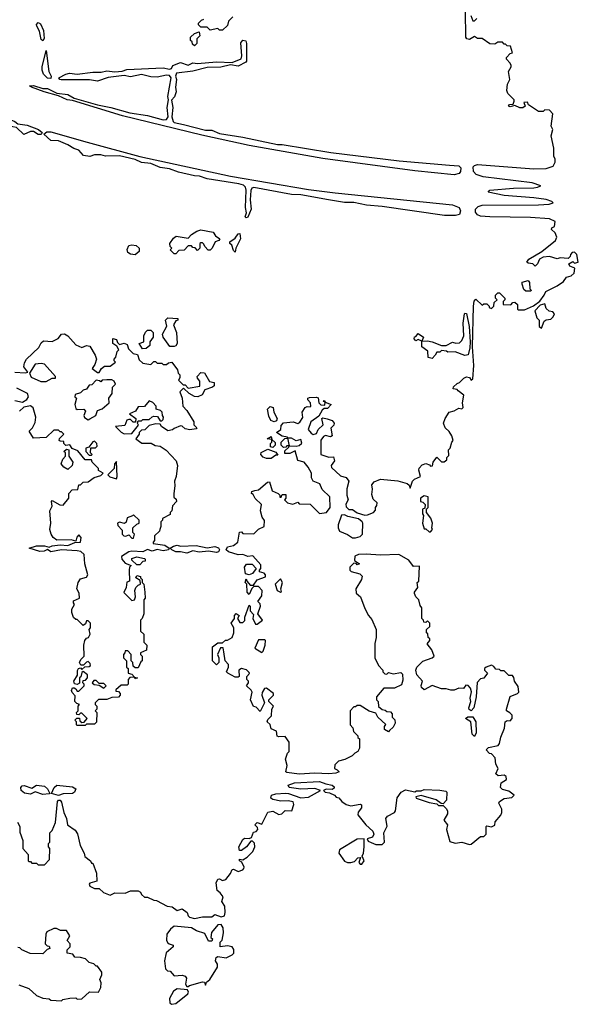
# Model space of a CAD drawing. Extents: x 1980017 to 2252640, y 74400 to 266395.
# Tile 268 of 388: x 2118087 to 2121660, y 207087 to 213387. Entities that reach past the tile are written whole.
import ezdxf

# ---------------------------------------------------------------- set-up
doc = ezdxf.new("R2010")
doc.units = 0

msp = doc.modelspace()

# ---------------------------------------------------------------- linework, layer by layer
at = {"layer": '0CON20XD'}
for points in [[(2119450, 213405), (2119423, 213377), (2119415, 213350), (2119385, 213320), (2119365, 213320), (2119355, 213330), (2119305, 213320), (2119285, 213340), (2119245, 213340), (2119230, 213355), (2119230, 213365), (2119250, 213385), (2119265, 213390)], [(2121513, 212023), (2121487.5, 212045), (2121490, 212055), (2121507.5, 212065), (2121512.5, 212095), (2121475, 212112.2), (2121355, 212122.3), (2121095, 212125.4), (2121035, 212130.9), (2121015, 212139.5), (2121002.3, 212155), (2121002.3, 212175), (2121018.9, 212191.1), (2121045, 212199.6), (2121405, 212201.9), (2121473, 212207), (2121500, 212215), (2121490, 212225), (2121455, 212236.2), (2121375, 212248), (2121185, 212262), (2121083.6, 212283.6), (2121094.1, 212295.9), (2121245, 212309.2), (2121375, 212312), (2121400, 212315), (2121420, 212325), (2121365, 212343.3), (2121051.7, 212381.7), (2121006.7, 212396.7), (2120989.1, 212415), (2120987.3, 212445), (2120995.9, 212454.1), (2121015, 212459.7), (2121376.5, 212433.5), (2121454.3, 212435.7), (2121499.3, 212450.7), (2121512.5, 212475), (2121512.5, 212495), (2121502.5, 212515), (2121504, 212565), (2121486.7, 212645), (2121496.7, 212685), (2121486.7, 212705), (2121496.7, 212785), (2121475, 212807.5), (2121445, 212810), (2121435, 212800), (2121405, 212800), (2121341.7, 212841.7), (2121335, 212860), (2121311.7, 212858.3), (2121320, 212835), (2121305, 212822.5), (2121285, 212822.5), (2121255, 212837.5), (2121225, 212830), (2121213.6, 212833.6), (2121220, 212845), (2121242.5, 212847.5), (2121250, 212865), (2121250, 212875), (2121210, 212915), (2121202, 212935), (2121206.1, 212973.9), (2121222.5, 213005), (2121212.5, 213055), (2121230, 213085), (2121230, 213095), (2121225, 213110), (2121200, 213135), (2121200, 213145), (2121225, 213170), (2121240, 213175), (2121227, 213217), (2121205, 213220), (2121195, 213230), (2121185, 213230), (2121175, 213242.5), (2121145, 213242.5), (2121125, 213230), (2121095, 213232.5), (2121045, 213267.5), (2121015, 213267.5), (2120995, 213280), (2120965, 213260), (2120947.5, 213265), (2120940, 213275), (2120938.3, 213441.7)], [(2120973.3, 213415), (2120985, 213380), (2120995, 213380), (2121010, 213395)], [(2118235, 213251.2), (2118225, 213260), (2118214.4, 213314.4), (2118196.2, 213345), (2118194, 213356), (2118205, 213370), (2118220.5, 213360.5), (2118239.1, 213319.1), (2118242.5, 213267.5), (2118235, 213251.2)], [(2119205, 213220), (2119191.7, 213231.7), (2119190, 213245), (2119180, 213255), (2119180, 213275), (2119205, 213300), (2119235, 213310), (2119240, 213285), (2119220, 213265), (2119220, 213235), (2119205, 213220)], [(2120865, 212394.5), (2120615, 212419.6), (2120025, 212500), (2119555, 212581.5), (2119251.1, 212648.9), (2118745, 212772.9), (2118425, 212870.8), (2118390, 212875), (2118335, 212900), (2118243.3, 212925), (2118162.5, 212955), (2118150, 212965), (2118175, 212966.2), (2118235, 212947.1), (2118265, 212948), (2118325, 212918), (2118395, 212908), (2118435.9, 212885.9), (2118585, 212842.5), (2118668.8, 212825), (2118792.2, 212792.2), (2118905, 212774.2), (2119005, 212745.8), (2119025, 212748), (2119035.8, 212765), (2119029.2, 212825), (2119037.5, 212875), (2119033.8, 212895), (2119056.2, 213015), (2119045, 213029.2), (2119025, 213031.4), (2118965, 213020), (2118925, 213021.8), (2118865, 213035.8), (2118795, 213021.8), (2118755, 213030), (2118653.5, 213016.5), (2118585, 212994.4), (2118532.6, 213002.6), (2118352.7, 213002.7), (2118342.5, 213005), (2118337.5, 213015), (2118380.9, 213039.1), (2118405, 213044.4), (2118455, 213038.6), (2118555, 213051.2), (2118608.8, 213051.2), (2118645, 213059.2), (2118695, 213054.4), (2118741.1, 213058.9), (2118771.3, 213068.7), (2119005, 213080), (2119045, 213070), (2119057.5, 213075), (2119066.7, 213093.3), (2119115, 213113.3), (2119165, 213096.7), (2119195, 213111.2), (2119225, 213106.7), (2119345, 213118.1), (2119445, 213114), (2119502.4, 213137.6), (2119507.5, 213155), (2119500.9, 213239.1), (2119514.6, 213255.4), (2119532.8, 213252.8), (2119538.5, 213235), (2119537.3, 213122.7), (2119534, 213115), (2119485, 213090.5), (2119435, 213097.5), (2119372.8, 213082.8), (2119285, 213080.5), (2119195, 213057.9), (2119088.8, 213045), (2119083.8, 213025), (2119090, 213005), (2119083.8, 212955), (2119087.5, 212925), (2119077.1, 212892.9), (2119056.7, 212873.3), (2119067.1, 212825), (2119060, 212765), (2119068, 212735), (2119075, 212729.2), (2119135, 212715.8), (2119275, 212681.4), (2119315, 212680), (2119365, 212660), (2119515, 212635.5), (2119735, 212588.5), (2119765, 212588.2), (2120078, 212538), (2120515, 212483.2), (2120836.8, 212456.8), (2120895, 212451.2), (2120908.7, 212438.7), (2120907.1, 212415), (2120897.6, 212402.4), (2120865, 212394.5)], [(2118285, 213010), (2118265, 213014), (2118253.3, 213023.3), (2118239.7, 213039.7), (2118231.4, 213065), (2118230.6, 213085), (2118255, 213190), (2118272.5, 213055), (2118288.8, 213025), (2118285, 213010)], [(2118225, 212652.5), (2118205, 212652.5), (2118175, 212672.5), (2118155, 212672.5), (2118113, 212653), (2118067, 212697), (2117995, 212710), (2117950, 212765), (2117982.5, 212765), (2118055, 212735.6), (2118075, 212720), (2118135, 212712.5), (2118207.5, 212685), (2118230, 212665), (2118225, 212652.5)], [(2119535, 212118.8), (2119528.8, 212125), (2119537.7, 212152.3), (2119530.9, 212185), (2119536.3, 212296.3), (2119531.5, 212315), (2119517.8, 212327.8), (2119488, 212338), (2119285, 212369.5), (2119236.7, 212386.7), (2119205, 212388.2), (2119101.8, 212411.8), (2119045, 212432.5), (2118985, 212441.4), (2118926.4, 212466.4), (2118865, 212474.3), (2118825, 212492.5), (2118725, 212515.8), (2118635, 212513.3), (2118605, 212522.5), (2118565, 212522.5), (2118535, 212512.5), (2118495, 212517.5), (2118465, 212552.5), (2118432.3, 212562.3), (2118395, 212586.7), (2118335, 212612.5), (2118285, 212613.3), (2118240, 212655), (2118260.3, 212669.7), (2118285, 212668.9), (2118517.3, 212602.7), (2118855, 212511.9), (2119435, 212386.8), (2119935, 212300.8), (2120105, 212278.7), (2120855, 212202.5), (2120897.3, 212185), (2120905.4, 212165), (2120899.1, 212140.9), (2120875, 212133.6), (2120805, 212135.3), (2120405, 212192.4), (2120305, 212200.9), (2120225, 212216.8), (2120165, 212216.9), (2120062.5, 212235), (2119885, 212266.9), (2119825, 212268.8), (2119585, 212313.5), (2119571.7, 212308.3), (2119564.5, 212295), (2119560.8, 212235), (2119567.1, 212175), (2119545, 212123.8), (2119535, 212118.8)], [(2119085, 211890), (2119075, 211890), (2119050, 211915), (2119060, 211925), (2119050, 211935), (2119047.5, 211955), (2119070.7, 211989.3), (2119088.3, 212001.7), (2119165, 211990), (2119185, 212012.5), (2119220, 212035), (2119245, 212042.5), (2119325, 212026.7), (2119340, 212005), (2119367.5, 211985), (2119360, 211975), (2119337.5, 211965), (2119317.5, 211925), (2119305, 211912.5), (2119291.7, 211911.7), (2119270, 211935), (2119265, 211950), (2119255, 211960), (2119245, 211960), (2119240, 211955), (2119240, 211925), (2119225, 211910), (2119208.3, 211928.3), (2119195, 211930), (2119185, 211940), (2119165, 211940), (2119138.3, 211911.7), (2119105, 211910), (2119085, 211890)], [(2120710, 209425), (2120700, 209435), (2120697, 209457), (2120690, 209465), (2120690, 209485), (2120710, 209505), (2120710, 209525), (2120695, 209540), (2120685, 209530), (2120671.7, 209531.7), (2120670, 209545), (2120660, 209555), (2120660, 209625), (2120648.3, 209638.3), (2120640, 209675), (2120620, 209695), (2120612.5, 209715), (2120612.5, 209725), (2120632.5, 209755), (2120630, 209785), (2120640, 209795), (2120645, 209890), (2120605, 209887.5), (2120575, 209930), (2120512.5, 209965), (2120395, 209960), (2120303.1, 209966.9), (2120255, 209964.2), (2120231.2, 209955), (2120227.5, 209927.5), (2120260, 209905), (2120245, 209900), (2120238.3, 209908.3), (2120225, 209910), (2120197.5, 209885), (2120197.5, 209865), (2120206.4, 209856.4), (2120261.7, 209841.7), (2120277, 209827), (2120272.5, 209805), (2120237.5, 209745), (2120238.3, 209718.3), (2120267.5, 209695), (2120295, 209620), (2120317.5, 209575), (2120338.3, 209548.3), (2120366.7, 209485), (2120366.7, 209435), (2120357.5, 209395), (2120357.5, 209305), (2120382.5, 209255), (2120410, 209225), (2120410, 209215), (2120421.7, 209201.7), (2120435, 209200), (2120445, 209210), (2120475, 209202.5), (2120525, 209210), (2120535, 209200), (2120538.3, 209161.7), (2120528.3, 209131.7), (2120485, 209110), (2120415, 209110), (2120370, 209055), (2120370, 209035), (2120380, 209025), (2120381.7, 208991.7), (2120405, 208972.5), (2120425, 208970), (2120435, 208960), (2120458.3, 208958.3), (2120470, 208945), (2120470, 208925), (2120487, 208907), (2120487.5, 208885), (2120475, 208860), (2120451.7, 208838.3), (2120445, 208830), (2120420, 208845), (2120420, 208865), (2120428.3, 208878.3), (2120377.5, 208925), (2120365, 208950), (2120323, 208963), (2120265, 209000), (2120245, 209000), (2120235, 208990), (2120225, 208990), (2120200, 208965), (2120200, 208875), (2120217, 208857), (2120223, 208833), (2120250, 208805), (2120250, 208795), (2120260, 208785), (2120260, 208725), (2120250, 208705), (2120230, 208695), (2120213, 208677), (2120167, 208653), (2120125, 208642.5), (2120101.7, 208618.3), (2120100, 208595), (2120118.3, 208588.3), (2120130, 208575), (2120110, 208565), (2120065, 208560.8), (2119975, 208566.2), (2119875, 208560), (2119795, 208571.2), (2119790, 208575), (2119796.7, 208615), (2119787.5, 208655), (2119800, 208695), (2119810, 208705), (2119810, 208765), (2119785, 208800), (2119745, 208797.5), (2119733.6, 208803.6), (2119730, 208835), (2119695, 208850), (2119688.3, 208878.3), (2119670, 208895), (2119675, 208910), (2119697, 208933), (2119700, 208975), (2119710, 208995), (2119680, 209025), (2119680, 209035), (2119710, 209065), (2119710, 209075), (2119665, 209110), (2119651.7, 209108.3), (2119637.7, 209082.3), (2119636, 209065), (2119652.5, 209015), (2119625, 208960), (2119598.3, 208988.3), (2119581.7, 208991.7), (2119562.5, 209035), (2119573.3, 209085), (2119568, 209098), (2119537.5, 209125), (2119550, 209145), (2119550, 209155), (2119540, 209165), (2119540, 209185), (2119557, 209203), (2119555, 209210), (2119537, 209227), (2119505, 209236.7), (2119487.5, 209225), (2119490, 209185), (2119485, 209180), (2119465, 209180), (2119417.5, 209205), (2119410, 209215), (2119422.5, 209245), (2119421.7, 209261.7), (2119400, 209285), (2119393, 209343), (2119388.3, 209368.3), (2119371.7, 209368.3), (2119352.5, 209325), (2119360, 209305), (2119360, 209275), (2119345, 209260), (2119320, 209285), (2119320, 209375), (2119355, 209400), (2119385, 209400), (2119402.5, 209417.5), (2119415, 209417.5), (2119446.7, 209435), (2119456.7, 209465), (2119457.5, 209495), (2119440, 209525), (2119460, 209555), (2119460, 209575), (2119471.7, 209588.3), (2119490, 209575), (2119480, 209555), (2119495, 209530), (2119515, 209530), (2119526.4, 209543.6), (2119527.5, 209565), (2119555, 209640), (2119560, 209635), (2119560, 209605), (2119581.7, 209581.7), (2119577.5, 209555), (2119595, 209520), (2119605, 209520), (2119640, 209545), (2119610, 209585), (2119626.7, 209635), (2119625, 209650), (2119610, 209665), (2119635, 209700), (2119637.5, 209735), (2119615, 209760), (2119585, 209760), (2119571.7, 209748.3), (2119555, 209710), (2119542.5, 209725), (2119540, 209775), (2119530, 209785), (2119535, 209810), (2119541.7, 209791.7), (2119560, 209770), (2119581.7, 209768.3), (2119605, 209802.5), (2119658.3, 209821.7), (2119660, 209835), (2119650, 209845), (2119620, 209855), (2119620, 209865), (2119630, 209875), (2119628.3, 209898.3), (2119577.5, 209957.5), (2119545, 209951.4), (2119515, 209965.7), (2119485, 209963.8), (2119422.7, 209982.7), (2119408, 209995), (2119415.7, 210014.3), (2119455, 210022), (2119482.5, 210045), (2119491.7, 210108.3), (2119505, 210110), (2119515, 210100), (2119585, 210097.5), (2119615, 210127.5), (2119650, 210145), (2119651.7, 210181.7), (2119637.5, 210205), (2119627.5, 210245), (2119632.5, 210285), (2119593.6, 210323.6), (2119580, 210350), (2119570, 210355), (2119571.7, 210368.3), (2119590, 210375), (2119615, 210380), (2119671.7, 210428.3), (2119685, 210430), (2119701.7, 210371.7), (2119740, 210355), (2119750, 210345), (2119751.7, 210331.7), (2119758.3, 210331.7), (2119765, 210350), (2119788.3, 210348.3), (2119790, 210325), (2119780, 210315), (2119800, 210295), (2119833, 210287), (2119865, 210300), (2119875, 210290), (2119945, 210286.7), (2120005, 210227.5), (2120050, 210235), (2120072.5, 210265), (2120070, 210335), (2120020.7, 210380.7), (2120006.4, 210416.4), (2119963.6, 210433.6), (2119952.5, 210455), (2119952.5, 210485), (2119932.5, 210525), (2119906.1, 210556.1), (2119865, 210567.5), (2119848.3, 210628.3), (2119815, 210612.5), (2119781.7, 210611.7), (2119781.7, 210628.3), (2119808.3, 210651.7), (2119810, 210660), (2119795, 210660), (2119788.3, 210651.7), (2119775, 210650), (2119760, 210665), (2119760, 210685), (2119781.7, 210708.3), (2119800, 210710), (2119800, 210715), (2119765, 210722.5), (2119730, 210745), (2119757.5, 210765), (2119758.3, 210791.7), (2119775, 210807.5), (2119835, 210813.3), (2119865, 210802.5), (2119878.8, 210811.2), (2119898.8, 210841.2), (2119893.8, 210875), (2119912.5, 210905), (2119925, 210912.5), (2119945, 210910), (2119950, 210915), (2119946.7, 210936.7), (2119930, 210955), (2119930, 210965), (2119940.7, 210969.3), (2119985, 210972.5), (2119997, 210967), (2120000, 210935), (2120013, 210923), (2120038.3, 210921.7), (2120040, 210940), (2120030, 210945), (2120035, 210950), (2120040, 210940), (2120080, 210925), (2120055, 210900), (2120035, 210900), (2120020.7, 210889.3), (2119999.3, 210850.7), (2119950, 210815), (2119932.5, 210765), (2119950.7, 210740.7), (2119965, 210732.5), (2119985, 210740), (2119996.7, 210765), (2120027.5, 210795), (2120020, 210835), (2120025, 210840), (2120053, 210833), (2120085, 210822.5), (2120097.5, 210805), (2120096.7, 210793.3), (2120077, 210773), (2120086.4, 210723.6), (2120075, 210717.5), (2120043.6, 210726.4), (2120030, 210720), (2120013, 210697), (2120012.5, 210605), (2120065, 210587.5), (2120095, 210590), (2120100, 210565), (2120080, 210535), (2120081.7, 210521.7), (2120139.3, 210469.3), (2120175, 210457.5), (2120192.5, 210435), (2120180, 210385), (2120180, 210345), (2120187.5, 210315), (2120173, 210287), (2120175, 210270), (2120193, 210253), (2120215, 210252.5), (2120245, 210232.5), (2120295, 210217.5), (2120311.7, 210218.3), (2120350, 210235), (2120361.7, 210248.3), (2120362.5, 210265), (2120371.7, 210278.3), (2120372.5, 210295), (2120348.8, 210318.8), (2120338.3, 210348.3), (2120342.5, 210382.5), (2120338.3, 210411.7), (2120355, 210430), (2120395, 210446.7), (2120506.4, 210436.4), (2120565, 210420), (2120578.3, 210408.3), (2120585, 210390), (2120600, 210435), (2120611.7, 210448.3), (2120650, 210465), (2120640, 210505), (2120643, 210517), (2120661.7, 210538.3), (2120685, 210546.7), (2120708.3, 210538.3), (2120715, 210530), (2120728.3, 210531.7), (2120732.5, 210555), (2120755, 210587.5), (2120785, 210557.5), (2120801.7, 210558.3), (2120818.3, 210571.7), (2120820, 210585), (2120831.7, 210598.3), (2120830, 210635), (2120840, 210645), (2120850, 210685), (2120860, 210695), (2120850, 210725), (2120833, 210753), (2120807.5, 210775), (2120797.5, 210805), (2120807.5, 210835), (2120833.9, 210876.1), (2120865.9, 210884.1), (2120895, 210902.5), (2120915, 210897.5), (2120922.5, 210905), (2120920, 210935), (2120927.1, 210985), (2120891.7, 211011.7), (2120885, 211020), (2120860, 211025), (2120861.7, 211038.3), (2120885, 211060), (2120900, 211065), (2120926.7, 211093.3), (2120945, 211102.5), (2120965, 211097.5), (2120975, 211080), (2120985, 211090), (2120991.2, 211175), (2120982.5, 211295), (2120988.6, 211555), (2120994.3, 211585.7), (2121005, 211600), (2121045, 211560), (2121055, 211570), (2121075, 211570), (2121090, 211555), (2121090, 211545), (2121105, 211540), (2121120, 211555), (2121121.7, 211578.3), (2121140, 211595), (2121130, 211605), (2121130, 211625), (2121145, 211640), (2121155, 211640), (2121190, 211605), (2121190, 211595), (2121180, 211585), (2121180, 211565), (2121227.5, 211562.5), (2121241.7, 211578.3), (2121255, 211580), (2121270, 211565), (2121270, 211535), (2121275, 211530), (2121315, 211530), (2121373.6, 211556.4), (2121413, 211587), (2121442.5, 211625), (2121451.7, 211648.3), (2121525, 211683.3), (2121565, 211712.5), (2121585, 211740), (2121615, 211747.5), (2121632.5, 211765), (2121638.3, 211798.3), (2121605, 211810), (2121600, 211825), (2121625, 211840), (2121635, 211830), (2121660, 211835), (2121650, 211885), (2121635, 211900), (2121621.7, 211898.3), (2121610, 211885), (2121608.3, 211871.7), (2121595, 211860), (2121545, 211862.5), (2121525, 211857.5), (2121475, 211872.5), (2121435, 211867.5), (2121412.5, 211855), (2121400, 211825), (2121385, 211810), (2121370, 211825), (2121338.3, 211828.3), (2121330, 211835), (2121343.3, 211855), (2121426, 211904), (2121513.3, 211975), (2121522.5, 211995), (2121513, 212023)], [(2119465, 211900), (2119455, 211910), (2119443.6, 211943.6), (2119430, 211955), (2119430, 211965), (2119465, 211990), (2119485, 212018), (2119495, 212018.8), (2119499.4, 211985), (2119470, 211925), (2119465, 211900)], [(2118825, 211882.5), (2118795, 211887.5), (2118777.5, 211897.5), (2118774.1, 211915.9), (2118785, 211942.5), (2118805, 211947.5), (2118831.7, 211941.7), (2118850, 211925), (2118850, 211905), (2118825, 211882.5)], [(2121355, 211650), (2121325, 211650), (2121311.7, 211661.7), (2121300, 211695), (2121301.7, 211708.3), (2121338.3, 211718.3), (2121347.5, 211705), (2121350, 211665), (2121360, 211655), (2121355, 211650)], [(2121425, 211412.5), (2121441.7, 211458.3), (2121455, 211467.5), (2121485, 211470), (2121500, 211485), (2121507.5, 211505), (2121497, 211517), (2121473, 211523), (2121455, 211540), (2121445, 211570), (2121415, 211560), (2121382.5, 211525), (2121395, 211480), (2121410, 211465), (2121410, 211425), (2121425, 211412.5)], [(2120725, 211220), (2120700, 211225), (2120697, 211267), (2120660, 211295), (2120660, 211330), (2120635, 211340), (2120621.7, 211331.7), (2120610, 211345), (2120611.7, 211358.3), (2120620, 211360), (2120635, 211380), (2120670, 211355), (2120660, 211330), (2120695, 211332.5), (2120725, 211326.2), (2120785, 211302.5), (2120815, 211302.5), (2120855, 211323.3), (2120877, 211317), (2120899.5, 211320.5), (2120915.8, 211334.2), (2120928.8, 211365), (2120923.8, 211445), (2120932, 211505), (2120935, 211510), (2120945, 211507.5), (2120961.2, 211425), (2120967.5, 211325), (2120967, 211287), (2120956.4, 211243.6), (2120935, 211237.5), (2120871.7, 211261.7), (2120825, 211260), (2120817, 211267), (2120785, 211270), (2120775, 211260), (2120755, 211260), (2120745, 211240), (2120725, 211220)], [(2119075, 211296), (2119047, 211297), (2119003.8, 211355), (2119001.2, 211375), (2119027, 211427), (2119020, 211465), (2119035, 211480), (2119097.5, 211475), (2119097.5, 211465), (2119085, 211460), (2119071.2, 211435), (2119088.8, 211385), (2119094, 211315), (2119085, 211301.2), (2119075, 211296)], [(2118055, 211132.5), (2118122.5, 211127.5), (2118138.3, 211131.7), (2118112.5, 211165), (2118118.3, 211191.7), (2118130, 211215), (2118209.3, 211290.7), (2118225, 211320), (2118238.3, 211331.7), (2118295, 211327.5), (2118333, 211347), (2118353.9, 211376.1), (2118373.6, 211376.4), (2118393.9, 211363.9), (2118445, 211306.2), (2118485, 211290), (2118515, 211301.9), (2118535, 211297.5), (2118569.7, 211239.7), (2118577.5, 211215), (2118568.3, 211181.7), (2118550, 211155), (2118585, 211130), (2118595, 211130), (2118610, 211155), (2118629.3, 211170.7), (2118665, 211170), (2118700, 211195), (2118690, 211205), (2118690, 211215), (2118701.7, 211228.3), (2118710, 211265), (2118720, 211275), (2118708.3, 211298.3), (2118683.3, 211315), (2118681.7, 211348.3), (2118705, 211340), (2118711.7, 211321.7), (2118725, 211310), (2118755, 211316.7), (2118775, 211310), (2118781.7, 211281.7), (2118811.7, 211251.7), (2118840, 211245), (2118851.7, 211211.7), (2118875, 211190), (2118925, 211180), (2118945, 211200), (2118955, 211200), (2118965, 211190), (2118995, 211190), (2119005, 211180), (2119025, 211180), (2119038.3, 211191.7), (2119060, 211195), (2119097, 211147), (2119100, 211125), (2119110, 211115), (2119110, 211095), (2119101.7, 211081.7), (2119131.7, 211051.7), (2119145, 211050), (2119165, 211030), (2119238.3, 211041.7), (2119240, 211075), (2119223, 211093), (2119222.5, 211105), (2119245, 211130), (2119268.3, 211128.3), (2119301.7, 211071.7), (2119330, 211065), (2119330, 211045), (2119320, 211035), (2119271.7, 211018.3), (2119253, 210987), (2119226.1, 210973.9), (2119205, 210976.7), (2119170, 210995), (2119135, 211030), (2119110, 211005), (2119126.4, 210966.4), (2119130, 210915), (2119156.1, 210886.1), (2119200, 210815), (2119200, 210795), (2119220, 210775), (2119215, 210770), (2119175, 210762.5), (2119145, 210770), (2119127, 210787), (2119115, 210787.5), (2119075, 210772.5), (2119065, 210762.5), (2119035, 210757.5), (2118993.6, 210783.6), (2118985, 210800), (2118958.3, 210801.7), (2118915, 210790), (2118887, 210763), (2118865, 210760), (2118850, 210745), (2118850, 210735), (2118830, 210705), (2118868.3, 210678.3), (2118927, 210677), (2118953.6, 210663.6), (2118985, 210657.5), (2119023.6, 210633.6), (2119087.5, 210565), (2119096.7, 210535), (2119087.5, 210465), (2119077.5, 210435), (2119080, 210405), (2119072.5, 210355), (2119073, 210333), (2119088.3, 210318.3), (2119090, 210305), (2119063.3, 210276.7), (2119060, 210245), (2119050, 210235), (2119048.3, 210221.7), (2119000, 210195), (2119000, 210185), (2118990, 210175), (2118990, 210145), (2118982.5, 210125), (2118980, 210115), (2118950, 210085), (2118950, 210055), (2118940, 210045), (2118940, 210035), (2119014.4, 210024.4), (2119042.5, 210005), (2119037.5, 209995), (2119005, 209987.8), (2118965, 209998), (2118935, 209986), (2118905, 209996.2), (2118875, 209981.2), (2118804.2, 209985.8), (2118785, 209981.2), (2118737, 209953), (2118740, 209935), (2118760.7, 209910.7), (2118800, 209895), (2118790, 209885), (2118787.5, 209865), (2118790, 209795), (2118771.7, 209788.3), (2118767.5, 209755), (2118753, 209723), (2118805, 209670), (2118820, 209675), (2118826.7, 209695), (2118822.5, 209735), (2118830, 209755), (2118845, 209770), (2118860, 209775), (2118858.3, 209798.3), (2118830, 209815), (2118835, 209830), (2118860, 209825), (2118860, 209815), (2118870, 209805), (2118870, 209785), (2118880, 209775), (2118887.5, 209725), (2118890, 209685), (2118880, 209675), (2118880, 209585), (2118870, 209555), (2118860, 209545), (2118860, 209475), (2118880, 209455), (2118880, 209405), (2118900, 209385), (2118897, 209353), (2118860, 209335), (2118860, 209325), (2118870, 209315), (2118870, 209285), (2118861.7, 209278.3), (2118845, 209240), (2118825, 209240), (2118811.7, 209251.7), (2118810, 209275), (2118800, 209285), (2118800, 209325), (2118778.3, 209348.3), (2118761.7, 209348.3), (2118760, 209335), (2118750, 209325), (2118750, 209305), (2118770, 209285), (2118770, 209245), (2118780, 209235), (2118780, 209205), (2118805, 209200), (2118820, 209180), (2118840, 209175), (2118825, 209170), (2118820, 209180), (2118791.7, 209178.3), (2118780, 209165), (2118780, 209135), (2118775, 209130), (2118735, 209130), (2118701.7, 209098.3), (2118701.7, 209091.7), (2118718.3, 209088.3), (2118730, 209075), (2118730, 209065), (2118718.3, 209051.7), (2118675, 209050), (2118645, 209037.5), (2118591.7, 209038.3), (2118570, 209015), (2118570, 209005), (2118580, 208995), (2118580, 208975), (2118570, 208965), (2118580, 208955), (2118578.3, 208891.7), (2118565, 208880), (2118515, 208880), (2118505, 208870)], [(2118871.7, 211281.7), (2118850, 211315), (2118880, 211325), (2118880, 211365), (2118891.7, 211388.3), (2118905, 211400), (2118925, 211400), (2118940, 211385), (2118940, 211355), (2118920, 211325), (2118918.3, 211301.7), (2118895, 211282.5), (2118871.7, 211281.7)], [(2118221.7, 211071.7), (2118255, 211072.5), (2118295, 211093.3), (2118316.7, 211093.3), (2118316.7, 211105), (2118245, 211183.8), (2118225, 211188), (2118185, 211182.5), (2118150, 211125), (2118159.3, 211099.3), (2118221.7, 211071.7)], [(2118525, 210827.5), (2118535, 210832.5), (2118573.3, 210855), (2118585, 210887.5), (2118615, 210896.7), (2118660, 210935), (2118657.5, 210965), (2118677.5, 210995), (2118680, 211035), (2118700, 211055), (2118690, 211075), (2118675, 211082.5), (2118645, 211082.5), (2118615, 211080), (2118605, 211070), (2118597, 211077), (2118575, 211080), (2118548.3, 211051.7), (2118531.7, 211048.3), (2118515, 211022.5), (2118493, 211017), (2118475, 211000), (2118441.7, 210988.3), (2118440, 210975), (2118450, 210965), (2118440, 210925), (2118445, 210900), (2118455, 210893.3), (2118496.1, 210896.1), (2118507, 210883), (2118497.5, 210855), (2118501.7, 210841.7), (2118525, 210827.5)], [(2118055, 210950), (2118105, 210940), (2118133, 210957), (2118142.5, 210975), (2118137.5, 210995), (2118069.4, 211029.4)], [(2118755, 210737.5), (2118805, 210740), (2118847, 210793), (2118840, 210805), (2118845, 210820), (2118865, 210820), (2118875, 210830), (2118915, 210830), (2118933, 210847), (2118945, 210850), (2118968.3, 210848.3), (2118985, 210820), (2118995, 210820), (2119005, 210830), (2119007.5, 210845), (2119000, 210855), (2118997, 210877), (2118987, 210887), (2118960, 210895), (2118960, 210915), (2118938.3, 210938.3), (2118915, 210947.5), (2118885, 210912.5), (2118845, 210910), (2118828.3, 210881.7), (2118790, 210865), (2118830, 210835), (2118828.3, 210811.7), (2118813, 210813), (2118795, 210830), (2118785, 210830), (2118772.5, 210825), (2118758.3, 210791.7), (2118700, 210785), (2118735, 210747.5), (2118755, 210737.5)], [(2118505, 208870), (2118455, 208870), (2118450, 208875), (2118450, 208895), (2118440, 208905), (2118451.7, 208918.3), (2118468.3, 208918.3), (2118471.7, 208901.7), (2118485, 208890), (2118498.3, 208891.7), (2118517.5, 208915), (2118485, 208950), (2118475, 208950), (2118465, 208940), (2118451.7, 208941.7), (2118450, 208955), (2118460, 208965), (2118460, 208995), (2118470, 209005), (2118451.7, 209011.7), (2118440, 209025), (2118441.7, 209061.7), (2118421.7, 209081.7), (2118418.8, 209095), (2118425, 209112.5), (2118435, 209112.5), (2118446.4, 209106.4), (2118455, 209090), (2118465, 209090), (2118500, 209125), (2118500, 209135), (2118490, 209145), (2118491.7, 209158.3), (2118508.3, 209161.7), (2118520, 209175), (2118520, 209195), (2118492.5, 209217.5), (2118485, 209210), (2118478.3, 209181.7), (2118470, 209175), (2118468.3, 209141.7), (2118455, 209132.5), (2118436.7, 209136.7), (2118433.3, 209155), (2118456.7, 209193.3), (2118456.4, 209223.6), (2118463.6, 209236.4), (2118475, 209240), (2118485, 209230), (2118503, 209247), (2118531.7, 209248.3), (2118540, 209255), (2118538.3, 209268.3), (2118525, 209280), (2118513.6, 209276.4), (2118495, 209256.7), (2118477.5, 209257.5), (2118470, 209275), (2118477, 209293), (2118500, 209315), (2118497.5, 209385), (2118502.5, 209415), (2118515, 209430), (2118526.4, 209433.6), (2118537.5, 209455), (2118530, 209485), (2118540, 209495), (2118540, 209525), (2118525, 209540), (2118515, 209540), (2118508.3, 209521.7), (2118491.7, 209511.7), (2118455, 209550), (2118445, 209550), (2118431.7, 209561.7), (2118420, 209595), (2118420, 209615), (2118437.5, 209645), (2118430, 209655), (2118431.7, 209668.3), (2118470, 209685), (2118467, 209717), (2118452.5, 209745), (2118460, 209785), (2118475, 209810), (2118515, 209820), (2118522.5, 209835), (2118502.5, 209905), (2118500, 209965), (2118477.5, 209985), (2118455, 209989.2), (2118355, 209994), (2118285, 209982.5), (2118265, 209997.5), (2118244.2, 209985.8), (2118215, 209984.2), (2118147.5, 210005), (2118195, 210020.5), (2118245, 210021.4), (2118275, 210012.5), (2118295, 210020.8), (2118345, 210026.2), (2118395, 210022), (2118438.3, 210041.7), (2118476.4, 210043.6), (2118480, 210075), (2118465, 210090), (2118453, 210077), (2118445, 210050), (2118415, 210060), (2118325, 210057.5), (2118300, 210075), (2118287.5, 210095), (2118280, 210125), (2118286.7, 210165), (2118280, 210245), (2118293.3, 210275), (2118290, 210305), (2118295, 210310), (2118343, 210283), (2118365, 210280), (2118400, 210325), (2118400, 210355), (2118421.7, 210378.3), (2118458.3, 210381.7), (2118465, 210410), (2118475, 210410), (2118493, 210427), (2118525, 210430), (2118563, 210457), (2118605, 210470), (2118620, 210485), (2118591.7, 210501.7), (2118590, 210515), (2118550, 210555), (2118545, 210570), (2118505, 210570), (2118459.3, 210629.3), (2118422.5, 210642.5), (2118407, 210667), (2118381.7, 210661.7), (2118370, 210675), (2118368.3, 210688.3), (2118345, 210690), (2118340, 210695), (2118341.7, 210708.3), (2118370, 210735), (2118355, 210750), (2118345, 210750), (2118335, 210760), (2118305, 210760), (2118257, 210713), (2118175, 210710), (2118147.5, 210755), (2118167.5, 210775), (2118185, 210810), (2118190, 210845), (2118173.6, 210903.6), (2118155, 210917.5), (2118113, 210907), (2118085, 210883.3)], [(2119715, 210813.3), (2119693.6, 210823.6), (2119680.7, 210850.7), (2119672.5, 210895), (2119688.3, 210911.7), (2119707.5, 210905), (2119712.5, 210875), (2119733.3, 210835), (2119729.3, 210820.7), (2119715, 210813.3)], [(2118545, 210600), (2118550, 210605), (2118540, 210615), (2118541.7, 210648.3), (2118571.7, 210648.3), (2118581.7, 210658.3), (2118580, 210675), (2118565, 210690), (2118553.6, 210686.4), (2118528.3, 210651.7), (2118510, 210645), (2118510, 210625), (2118531.7, 210601.7), (2118545, 210600)], [(2119705, 210650), (2119690, 210655), (2119690, 210675), (2119700, 210685), (2119700, 210700), (2119670, 210705), (2119695, 210720), (2119700, 210700), (2119721.7, 210681.7), (2119720, 210665), (2119705, 210650)], [(2119855, 210657.5), (2119875, 210662.5), (2119891.7, 210678.3), (2119885, 210700), (2119855, 210692.5), (2119825, 210710), (2119800, 210710), (2119810, 210660), (2119855, 210657.5)], [(2118395, 210510), (2118370, 210525), (2118352.5, 210545), (2118362.5, 210575), (2118380, 210595), (2118380, 210615), (2118370, 210625), (2118385, 210640), (2118400, 210635), (2118400, 210595), (2118427.5, 210555), (2118422.5, 210535), (2118395, 210510)], [(2119695, 210580), (2119665, 210580), (2119645, 210587.5), (2119630, 210605), (2119631.7, 210618.3), (2119675, 210640), (2119725, 210620), (2119738.3, 210601.7), (2119725, 210600), (2119695, 210580)], [(2118705, 210450), (2118710, 210465), (2118705, 210560), (2118693.3, 210545), (2118690, 210515), (2118650, 210475), (2118663, 210463), (2118705, 210450)], [(2120715, 210110), (2120727.5, 210125), (2120722.5, 210135), (2120727.5, 210165), (2120717, 210197), (2120690, 210235), (2120690, 210255), (2120700, 210265), (2120700, 210335), (2120675, 210340), (2120650, 210325), (2120650, 210305), (2120665, 210300), (2120680, 210285), (2120678.3, 210261.7), (2120662.5, 210255), (2120663.3, 210225), (2120670, 210215), (2120663.3, 210165), (2120675, 210130), (2120685, 210130), (2120705, 210110), (2120715, 210110)], [(2118815, 210070), (2118820, 210095), (2118810, 210105), (2118810, 210135), (2118835, 210160), (2118850, 210165), (2118850, 210185), (2118815, 210220), (2118808.3, 210211.7), (2118775, 210200), (2118767, 210173), (2118757, 210163), (2118725, 210172.5), (2118712.5, 210165), (2118715, 210150), (2118741.7, 210121.7), (2118742.5, 210095), (2118752.5, 210085), (2118765, 210082.5), (2118785, 210090), (2118805, 210070), (2118815, 210070)], [(2120235, 210072.5), (2120265, 210080), (2120280, 210095), (2120282.5, 210165), (2120277.5, 210175), (2120255, 210192.5), (2120185, 210207.5), (2120165, 210220), (2120145, 210217.5), (2120123.3, 210155), (2120123.3, 210135), (2120133.3, 210115), (2120183.6, 210093.6), (2120215, 210072.5), (2120235, 210072.5)], [(2119155, 209974.2), (2119115, 209983.1), (2119085, 209982.2), (2119058.8, 209995), (2119050, 210005), (2119070.9, 210019.1), (2119094, 210024), (2119115, 210018), (2119215, 210022), (2119285, 210008), (2119335, 210015.6), (2119358.2, 210008.2), (2119365.8, 209995), (2119357.4, 209982.6), (2119345, 209978.9), (2119295, 209986.2), (2119235, 209979.2), (2119195, 209988), (2119155, 209974.2)], [(2118855, 209900), (2118835, 209900), (2118805, 209930), (2118805, 209940), (2118835, 209950), (2118885, 209940), (2118890, 209935), (2118888.3, 209921.7), (2118875, 209920), (2118855, 209900)], [(2119555, 209836), (2119531.2, 209841.2), (2119525.6, 209885), (2119536.8, 209903.2), (2119572.7, 209902.7), (2119600, 209875), (2119575, 209843.8), (2119555, 209836)], [(2119755, 209723.8), (2119761.7, 209728.3), (2119756.7, 209745), (2119768.8, 209785), (2119755, 209810), (2119720, 209775), (2119733.9, 209733.9), (2119755, 209723.8)], [(2118073, 208253), (2118087.5, 208225), (2118088.3, 208188.3), (2118107.5, 208135), (2118106.7, 208085), (2118140, 208045), (2118140, 208005), (2118145, 208000), (2118155, 208000), (2118165, 207990), (2118195, 207990), (2118205, 207980), (2118245, 207980), (2118277, 208013), (2118280, 208085), (2118270, 208095), (2118270, 208115), (2118280, 208125), (2118280, 208185), (2118295, 208200), (2118315, 208250), (2118327.5, 208385), (2118335, 208392.5), (2118345, 208392.5), (2118355, 208380), (2118370, 208315), (2118387, 208277), (2118392.5, 208235), (2118441.7, 208201.7), (2118457, 208177), (2118473, 208103), (2118500, 208055), (2118503, 208033), (2118540, 208005), (2118545, 207990), (2118555, 207990), (2118577, 207927), (2118580, 207875), (2118535, 207862.5), (2118530, 207855), (2118535, 207843.3), (2118565, 207827.5), (2118595, 207827.5), (2118623, 207803), (2118665, 207786), (2118695, 207800), (2118762.3, 207797.7), (2118796, 207814), (2118845, 207812.5), (2118860, 207805), (2118865, 207790), (2118885, 207772.5), (2118905, 207772.5), (2118945, 207752.5), (2118961.7, 207751.7), (2119030, 207715), (2119061.7, 207711.7), (2119095, 207687.5), (2119125, 207697.5), (2119157.5, 207675), (2119163.9, 207653.9), (2119173.9, 207643.9), (2119205, 207636), (2119255, 207646.7), (2119315, 207647.5), (2119335, 207662.5), (2119375, 207647.5), (2119396.1, 207653.9), (2119401.2, 207675), (2119398, 207715), (2119380, 207745), (2119387.5, 207775), (2119370, 207800), (2119350, 207815), (2119342.5, 207865), (2119355, 207887.5), (2119365, 207890), (2119385, 207878.8), (2119404.4, 207885.6), (2119434.2, 207925), (2119445, 207950), (2119455, 207952.5), (2119485, 207936.7), (2119513.3, 207946.7), (2119520, 207955), (2119522.5, 207965), (2119506.7, 207996.7), (2119493.3, 208005), (2119492.5, 208015), (2119515, 208012.5), (2119541.7, 208028.3), (2119577.5, 208065), (2119590, 208095), (2119588.3, 208118.3), (2119575, 208130), (2119565, 208130), (2119537.5, 208095), (2119505, 208072), (2119492.2, 208072.2), (2119488.9, 208095), (2119515, 208142.5), (2119525, 208150), (2119555, 208147.5), (2119570, 208155), (2119581.7, 208188.3), (2119598.3, 208191.7), (2119610, 208205), (2119608.3, 208218.3), (2119592.5, 208232.5), (2119595, 208240), (2119605, 208250), (2119635, 208240), (2119675, 208317.5), (2119705, 208322.5), (2119745, 208301.2), (2119763.6, 208306.4), (2119785, 208327.5), (2119827.5, 208325), (2119840, 208365), (2119835, 208382.5), (2119805, 208388.8), (2119756.1, 208386.1), (2119705, 208397.5), (2119692.5, 208405), (2119697.5, 208425), (2119725, 208433.3), (2119787.1, 208437.1), (2119805.8, 208435.8), (2119885, 208407.5), (2119935, 208412.5), (2120010, 208455), (2119975, 208468.8), (2119885, 208463.8), (2119825, 208471.2), (2119810, 208475), (2119805, 208490), (2119845, 208503.8), (2120005, 208511.9), (2120045, 208496.7), (2120085, 208490), (2120099.3, 208479.3), (2120099.3, 208470.7), (2120085, 208461.2), (2120047, 208463), (2120030, 208455), (2120040, 208445), (2120069.5, 208439.5), (2120100, 208425), (2120111.7, 208411.7), (2120128.3, 208408.3), (2120147.5, 208385), (2120175, 208366.2), (2120205, 208357.5), (2120265, 208368.6), (2120274.2, 208364.2), (2120273.1, 208345), (2120252.5, 208317.5), (2120250, 208300), (2120301.2, 208235), (2120346.7, 208195), (2120352.5, 208175), (2120343, 208157), (2120310, 208145), (2120315, 208130), (2120335, 208122.5), (2120365, 208110), (2120405, 208110), (2120420, 208125), (2120416.7, 208185), (2120437.7, 208227.7), (2120429.2, 208275), (2120438.6, 208291.4), (2120483.3, 208315), (2120491.2, 208325), (2120502, 208408), (2120527.5, 208445), (2120555, 208458.8), (2120613.6, 208446.4), (2120625, 208453.3), (2120655, 208452.5), (2120675, 208462.5), (2120775, 208456.7), (2120811.7, 208451.7), (2120820, 208445), (2120817.5, 208392.5), (2120795, 208370), (2120781.7, 208371.7), (2120750, 208395), (2120655, 208423.3), (2120620, 208415), (2120623.3, 208405), (2120705, 208377.5), (2120755, 208370), (2120765, 208360), (2120795, 208360), (2120815, 208340), (2120822.5, 208325), (2120822.5, 208305), (2120800, 208265), (2120822.5, 208235), (2120817.5, 208205), (2120838.3, 208128.3), (2120871.7, 208118.3), (2120915, 208123.8), (2120965, 208110), (2120975, 208112.5), (2121035, 208160), (2121055, 208160), (2121070, 208175), (2121070, 208225), (2121075, 208230), (2121105, 208222.5), (2121126.1, 208233.9), (2121127.5, 208255), (2121163.6, 208296.4), (2121170, 208315), (2121170, 208335), (2121152.5, 208375), (2121156.7, 208385), (2121185, 208404.2), (2121235, 208410), (2121250, 208425), (2121215, 208450), (2121175, 208461.4), (2121162.9, 208475), (2121165.8, 208504.2), (2121200, 208525), (2121197.5, 208545), (2121185, 208552.5), (2121148.3, 208548.3), (2121131.7, 208561.7), (2121147.5, 208595), (2121133, 208623), (2121127.5, 208665), (2121105, 208690), (2121091.7, 208691.7), (2121070, 208715), (2121085, 208730), (2121147.7, 208742.3), (2121156.7, 208755), (2121163.6, 208796.4), (2121187, 208853), (2121192.5, 208895), (2121205, 208902.5), (2121225, 208900), (2121237.5, 208915), (2121236.1, 208936.1), (2121223, 208953), (2121200, 208965), (2121200, 208975), (2121223.9, 209056.1), (2121270, 209075), (2121280, 209085), (2121275, 209120), (2121252.5, 209155), (2121248.3, 209178.3), (2121240, 209190), (2121215, 209190), (2121185, 209220), (2121165, 209220), (2121155, 209230), (2121131.7, 209231.7), (2121119.3, 209249.3), (2121105, 209257.5), (2121070, 209245), (2121060, 209235), (2121060, 209225), (2121080, 209205), (2121056.4, 209173.6), (2121035, 209170), (2121014.1, 209145.9), (2121006, 209055), (2120992, 208985), (2120975, 208963.8), (2120962.9, 208972.9), (2120960.8, 208985), (2120972, 209025), (2120969.2, 209045), (2120975.9, 209085.9), (2120969.7, 209109.7), (2120955, 209126.7), (2120940, 209130), (2120925, 209107.5), (2120895, 209110), (2120865, 209097.5), (2120845, 209097.5), (2120815, 209106.7), (2120785, 209106.7), (2120725, 209127.5), (2120675, 209100), (2120656.7, 209115), (2120653.9, 209126.1), (2120662.5, 209155), (2120626.7, 209195), (2120621.2, 209225), (2120627.5, 209245), (2120665, 209282.5), (2120725, 209303.3), (2120737.5, 209315), (2120722.5, 209355), (2120693, 209393), (2120710, 209415), (2120710, 209425)], [(2119635, 209337.5), (2119645, 209347.5), (2119656.7, 209385), (2119660, 209415), (2119655, 209420), (2119615, 209420), (2119590, 209365), (2119635, 209337.5)], [(2118625, 209110), (2118640, 209125), (2118625, 209140), (2118595, 209140), (2118575, 209160), (2118561.7, 209158.3), (2118550, 209145), (2118563, 209133), (2118595, 209130), (2118625, 209110)], [(2120995, 208801.2), (2120980.6, 208815), (2120972.5, 208895), (2120938.8, 208915), (2120954.2, 208925.8), (2120985, 208926.2), (2121005.5, 208895.5), (2121006.8, 208823.2), (2120995, 208801.2)], [(2118235, 208428.6), (2118185, 208446.7), (2118155, 208431.2), (2118118, 208438), (2118096.7, 208455), (2118093.3, 208475), (2118102.5, 208485), (2118115, 208487.1), (2118165, 208470), (2118195, 208488.8), (2118245, 208482.5), (2118264, 208465), (2118280, 208435), (2118275, 208433.3), (2118235, 208428.6)], [(2118335, 208423.3), (2118290, 208435), (2118307.1, 208475), (2118325, 208488.9), (2118425, 208479.4), (2118446, 208465), (2118437.5, 208445), (2118425, 208435.7), (2118365, 208434), (2118335, 208423.3)], [(2120275, 207983.3), (2120290, 208005), (2120277.5, 208035), (2120286.1, 208053.9), (2120291.2, 208095), (2120290, 208145), (2120246.4, 208143.6), (2120132.5, 208075), (2120127.5, 208055), (2120165, 208002.5), (2120183.6, 207993.6), (2120205, 207993.8), (2120229.2, 208000.8), (2120250, 208025), (2120267, 208027), (2120256.7, 207995), (2120263.9, 207983.9), (2120275, 207983.3)], [(2119165, 207200), (2119173, 207207), (2119255, 207230), (2119268.3, 207228.3), (2119275, 207210), (2119281.7, 207228.3), (2119302.5, 207245), (2119352.9, 207325), (2119352.9, 207342.9), (2119340, 207365), (2119343.6, 207386.4), (2119355, 207392.5), (2119406.4, 207383.6), (2119445, 207402.9), (2119455.7, 207415), (2119457.5, 207437.5), (2119445, 207454), (2119415, 207461.2), (2119370, 207455), (2119370, 207485), (2119381.7, 207498.3), (2119391.2, 207545), (2119387.3, 207577.3), (2119375, 207596.7), (2119353.6, 207596.4), (2119313, 207547), (2119310, 207515), (2119320, 207505), (2119315, 207490), (2119295, 207490), (2119270.7, 207540.7), (2119217, 207557), (2119185, 207576.2), (2119075, 207586.2), (2119052.3, 207567.7), (2119027.5, 207535), (2119026.7, 207496.7), (2119033, 207483), (2119043, 207473), (2119067.5, 207465), (2119067.5, 207455), (2119023, 207417), (2119012.5, 207365), (2119020, 207315), (2119031.7, 207301.7), (2119048.3, 207298.3), (2119075, 207270), (2119125, 207273.8), (2119145, 207266.7), (2119153.8, 207255), (2119147.5, 207215), (2119155, 207200), (2119165, 207200)], [(2118355, 207110), (2118363, 207117), (2118407, 207127), (2118445, 207127.5), (2118455, 207120), (2118485, 207122.5), (2118533, 207167), (2118590, 207165), (2118606.4, 207193.6), (2118607.5, 207225), (2118600, 207245), (2118612.5, 207275), (2118611.7, 207291.7), (2118585, 207330), (2118575, 207330), (2118560, 207345), (2118530, 207355), (2118507, 207377), (2118475, 207387.5), (2118438.3, 207388.3), (2118427, 207407), (2118390, 207415), (2118390, 207435), (2118410, 207455), (2118410, 207475), (2118390, 207495), (2118407.5, 207525), (2118385, 207560), (2118348.3, 207558.3), (2118321.7, 207571.7), (2118305, 207572.5), (2118260, 207550), (2118253.3, 207536.7), (2118250, 207475), (2118261.7, 207461.7), (2118275, 207460), (2118280, 207445), (2118261.7, 207438.3), (2118235, 207410), (2118153, 207413), (2118100, 207435), (2118088.3, 207448.3), (2118075, 207450)], [(2118081.7, 207211.7), (2118145, 207187.5), (2118195, 207143.3), (2118235, 207126.7), (2118275, 207122.5), (2118285, 207113.3), (2118355, 207110)], [(2119057, 207087), (2119085, 207092.5), (2119162.5, 207155), (2119167.5, 207165), (2119160, 207180), (2119095, 207185.8), (2119069.8, 207170.2), (2119045.8, 207125), (2119047, 207097), (2119057, 207087)]]:
    msp.add_lwpolyline(points, dxfattribs=at)

doc.saveas('drawing.dxf')
